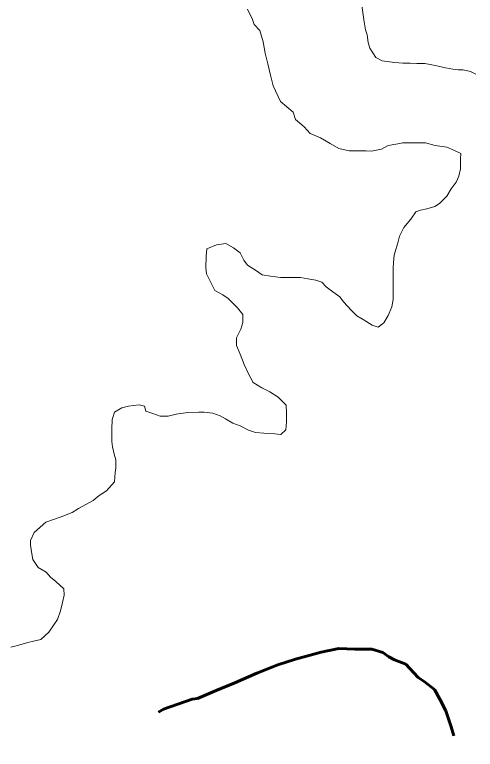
# Model space of a CAD drawing. Extents: x -1643653 to 4543381, y 1624270 to 13878484.
# Drawn here: x 619984 to 621872, y 8944909 to 8947919 of the extents above; entities that cross this region are included whole.
import ezdxf

# ---------------------------------------------------------------- set-up
doc = ezdxf.new("R2010")
doc.units = 0
doc.header["$LTSCALE"] = 200
doc.linetypes.add('LONG_DASH_SHORT_DASH', pattern=[9.9, 6, -1.2, 1.5, -1.2])
for name, color, linetype, lineweight in [('25', 7, 'Continuous', 13), ('57', 7, 'Continuous', 13), ('60', 7, 'Continuous', 13), ('7', 7, 'LONG_DASH_SHORT_DASH', 60)]:
    doc.layers.add(name, color=color, linetype=linetype, lineweight=lineweight)

msp = doc.modelspace()

# ---------------------------------------------------------------- linework, layer by layer
at = {"layer": '25'}
for points in [[(620938.4, 8947941.8), (620958.1, 8947899.1), (620965.4, 8947879), (620988.4, 8947853.3), (621002, 8947807.1)], [(621874.3, 8947675.2), (621851.8, 8947685.4), (621821.9, 8947693.1), (621801.9, 8947693.2), (621779.4, 8947695.9), (621749.4, 8947701.1), (621714.5, 8947708.8), (621687, 8947714), (621664.5, 8947719.2), (621632, 8947719.4), (621604.5, 8947719.6), (621574.5, 8947719.8), (621542, 8947722.5), (621519.5, 8947725.1), (621489.5, 8947730.3), (621464.6, 8947743), (621439.8, 8947781.9), (621439.8, 8947781.9), (621432.8, 8947805.4), (621428.1, 8947836), (621421, 8947857.1), (621416.3, 8947890), (621416.3, 8947890), (621406.9, 8947955.9)], [(621002, 8947807.1), (621010.2, 8947760.9), (621021.1, 8947717.4), (621032, 8947671.2), (621042.8, 8947627.7), (621073.1, 8947562.9), (621125.3, 8947520), (621135.1, 8947489.8), (621169.8, 8947459.6), (621194.6, 8947431.9), (621237, 8947414.1), (621276.9, 8947391.3), (621311.7, 8947371), (621354.2, 8947360.7), (621374.2, 8947360.6), (621394.2, 8947360.5), (621424.2, 8947360.3), (621446.7, 8947360.1), (621486.8, 8947367.4), (621514.4, 8947382.2), (621554.5, 8947389.4), (621574.5, 8947394.3), (621594.5, 8947394.2), (621617, 8947394), (621637, 8947393.9), (621667.1, 8947393.7), (621707, 8947383.4), (621754.5, 8947375.6), (621786.9, 8947362.9), (621811.8, 8947350.2), (621811.6, 8947327.7), (621811.3, 8947287.6), (621803.6, 8947257.6), (621793.4, 8947232.6), (621773.2, 8947205.2), (621755.4, 8947175.3), (621725.2, 8947145.5)], [(621725.2, 8947145.5), (621705.1, 8947133.1), (621672.5, 8947123.3), (621647.5, 8947118.4), (621627.4, 8947111.1), (621607.1, 8947081.2), (621579.4, 8947046.3), (621561.6, 8947011.4), (621553.9, 8946983.9), (621546.2, 8946956.4), (621538.5, 8946933.9), (621535.8, 8946903.9), (621535.6, 8946881.3), (621535.3, 8946838.8), (621535, 8946808.8), (621534.9, 8946786.2), (621534.6, 8946751.2), (621529.4, 8946721.2), (621514.1, 8946686.2), (621496.4, 8946656.3), (621473.7, 8946638.9), (621448.8, 8946646.6), (621411.4, 8946669.4), (621386.5, 8946684.6), (621364.2, 8946707.2), (621332, 8946742.5), (621317.1, 8946762.6), (621287.2, 8946782.8), (621259.9, 8946803.1), (621242.5, 8946823.2), (621217.6, 8946830.9), (621185.1, 8946836.1), (621155.1, 8946841.3), (621122.6, 8946841.5), (621095.1, 8946841.7), (621072.6, 8946841.8), (621032.6, 8946847.1), (620997.6, 8946852.4), (620970.3, 8946872.6), (620937.9, 8946892.8), (620923.1, 8946912.9), (620908.3, 8946943.1), (620880.9, 8946963.3), (620848.6, 8946981), (620811, 8946976.3), (620770.8, 8946959), (620768.1, 8946929), (620767.8, 8946881.4), (620770.1, 8946856.4), (620784.8, 8946826.2), (620804.6, 8946788.6), (620837, 8946770.8), (620859.3, 8946755.6), (620896.6, 8946717.8), (620918.9, 8946690.2), (620918.6, 8946657.6), (620910.9, 8946630.1), (620893.1, 8946595.2), (620892.9, 8946562.7), (620907.6, 8946527.5), (620924.8, 8946484.8), (620942, 8946447.2), (620961.8, 8946412), (620996.6, 8946389.2), (621029, 8946374)], [(621029, 8946374), (621063.9, 8946351.2), (621096.1, 8946318.5), (621098.4, 8946285.9), (621098.1, 8946250.8), (621095.4, 8946218.3), (621075.2, 8946198.4), (621050.2, 8946201.1), (621005.2, 8946203.9), (620970.2, 8946206.6), (620942.8, 8946216.8), (620907.9, 8946234.6), (620878, 8946244.8), (620848.1, 8946262.5), (620825.7, 8946275.2), (620795.7, 8946285.4), (620760.8, 8946290.6), (620738.2, 8946290.8), (620693.2, 8946288.6), (620645.6, 8946281.4), (620613.1, 8946274.1), (620580.6, 8946274.3), (620550.6, 8946284.5), (620520.7, 8946294.7), (620515.8, 8946314.8), (620493.4, 8946319.9), (620470.8, 8946317.6), (620450.8, 8946315.2), (620423.2, 8946307.9), (620393.1, 8946290.6), (620382.9, 8946260.6), (620382.6, 8946220.5), (620382.4, 8946200.5), (620382.2, 8946170.5), (620384.5, 8946147.9), (620391.8, 8946117.8), (620399.1, 8946095.2)], [(620399.1, 8946095.2), (620398.9, 8946062.7), (620396.2, 8946042.7), (620393.4, 8946005.2), (620360.6, 8945967.8), (620330.5, 8945948), (620305.3, 8945928.1), (620277.7, 8945913.3), (620245, 8945896), (620219.9, 8945878.6), (620174.7, 8945861.4), (620112, 8945839.3), (620064.2, 8945797.1), (620049, 8945764.6), (620048.8, 8945744.6), (620053.5, 8945709.5), (620058.4, 8945686.9), (620080.6, 8945654.2), (620113, 8945634), (620130.3, 8945613.8), (620152.7, 8945596.2), (620185, 8945565.9), (620187.3, 8945540.9), (620179.6, 8945510.9), (620171.8, 8945475.9), (620159, 8945440.9), (620143.9, 8945418.5), (620123.6, 8945388.6), (620090.9, 8945358.8), (620060.8, 8945351.4), (620038.3, 8945346.6), (619995.7, 8945334.3), (619968.1, 8945327)]]:
    msp.add_lwpolyline(points, dxfattribs=at)
at = {"layer": '57'}
for points in [[(620938.4, 8947941.8), (620958.1, 8947899.1), (620965.4, 8947879), (620988.4, 8947853.3), (621002, 8947807.1)], [(621002, 8947807.1), (620988.4, 8947853.3), (620965.4, 8947879), (620958.1, 8947899.1), (620938.4, 8947941.8)], [(621874.3, 8947675.2), (621851.8, 8947685.4), (621821.9, 8947693.1), (621801.9, 8947693.2), (621779.4, 8947695.9), (621749.4, 8947701.1), (621714.5, 8947708.8), (621687, 8947714), (621664.5, 8947719.2), (621632, 8947719.4), (621604.5, 8947719.6), (621574.5, 8947719.8), (621542, 8947722.5), (621519.5, 8947725.1), (621489.5, 8947730.3), (621464.6, 8947743), (621439.8, 8947781.9), (621439.8, 8947781.9), (621432.8, 8947805.4), (621428.1, 8947836), (621421, 8947857.1), (621416.3, 8947890), (621416.3, 8947890), (621406.9, 8947955.9)], [(621406.9, 8947955.9), (621416.3, 8947890), (621416.3, 8947890), (621421, 8947857.1), (621428.1, 8947836), (621432.8, 8947805.4), (621439.8, 8947781.9), (621439.8, 8947781.9), (621464.6, 8947743), (621489.5, 8947730.3), (621519.5, 8947725.1), (621542, 8947722.5), (621574.5, 8947719.8), (621604.5, 8947719.6), (621632, 8947719.4), (621664.5, 8947719.2), (621687, 8947714), (621714.5, 8947708.8), (621749.4, 8947701.1), (621779.4, 8947695.9), (621801.9, 8947693.2), (621821.9, 8947693.1), (621851.8, 8947685.4), (621874.3, 8947675.2)], [(621002, 8947807.1), (621010.2, 8947760.9), (621021.1, 8947717.4), (621032, 8947671.2), (621042.8, 8947627.7), (621073.1, 8947562.9), (621125.3, 8947520), (621135.1, 8947489.8), (621169.8, 8947459.6), (621194.6, 8947431.9), (621237, 8947414.1), (621276.9, 8947391.3), (621311.7, 8947371), (621354.2, 8947360.7), (621374.2, 8947360.6), (621394.2, 8947360.5), (621424.2, 8947360.3), (621446.7, 8947360.1), (621486.8, 8947367.4), (621514.4, 8947382.2), (621554.5, 8947389.4), (621574.5, 8947394.3), (621594.5, 8947394.2), (621617, 8947394), (621637, 8947393.9), (621667.1, 8947393.7), (621707, 8947383.4), (621754.5, 8947375.6), (621786.9, 8947362.9), (621811.8, 8947350.2), (621811.6, 8947327.7), (621811.3, 8947287.6), (621803.6, 8947257.6), (621793.4, 8947232.6), (621773.2, 8947205.2), (621755.4, 8947175.3), (621725.2, 8947145.5)], [(621725.2, 8947145.5), (621755.4, 8947175.3), (621773.2, 8947205.2), (621793.4, 8947232.6), (621803.6, 8947257.6), (621811.3, 8947287.6), (621811.6, 8947327.7), (621811.8, 8947350.2), (621786.9, 8947362.9), (621754.5, 8947375.6), (621707, 8947383.4), (621667.1, 8947393.7), (621637, 8947393.9), (621617, 8947394), (621594.5, 8947394.2), (621574.5, 8947394.3), (621554.5, 8947389.4), (621514.4, 8947382.2), (621486.8, 8947367.4), (621446.7, 8947360.1), (621424.2, 8947360.3), (621394.2, 8947360.5), (621374.2, 8947360.6), (621354.2, 8947360.7), (621311.7, 8947371), (621276.9, 8947391.3), (621237, 8947414.1), (621194.6, 8947431.9), (621169.8, 8947459.6), (621135.1, 8947489.8), (621125.3, 8947520), (621073.1, 8947562.9), (621042.8, 8947627.7), (621032, 8947671.2), (621021.1, 8947717.4), (621010.2, 8947760.9), (621002, 8947807.1)], [(621725.2, 8947145.5), (621705.1, 8947133.1), (621672.5, 8947123.3), (621647.5, 8947118.4), (621627.4, 8947111.1), (621607.1, 8947081.2), (621579.4, 8947046.3), (621561.6, 8947011.4), (621553.9, 8946983.9), (621546.2, 8946956.4), (621538.5, 8946933.9), (621535.8, 8946903.9), (621535.6, 8946881.3), (621535.3, 8946838.8), (621535, 8946808.8), (621534.9, 8946786.2), (621534.6, 8946751.2), (621529.4, 8946721.2), (621514.1, 8946686.2), (621496.4, 8946656.3), (621473.7, 8946638.9), (621448.8, 8946646.6), (621411.4, 8946669.4), (621386.5, 8946684.6), (621364.2, 8946707.2), (621332, 8946742.5), (621317.1, 8946762.6), (621287.2, 8946782.8), (621259.9, 8946803.1), (621242.5, 8946823.2), (621217.6, 8946830.9), (621185.1, 8946836.1), (621155.1, 8946841.3), (621122.6, 8946841.5), (621095.1, 8946841.7), (621072.6, 8946841.8), (621032.6, 8946847.1), (620997.6, 8946852.4), (620970.3, 8946872.6), (620937.9, 8946892.8), (620923.1, 8946912.9), (620908.3, 8946943.1), (620880.9, 8946963.3), (620848.6, 8946981), (620811, 8946976.3), (620770.8, 8946959), (620768.1, 8946929), (620767.8, 8946881.4), (620770.1, 8946856.4), (620784.8, 8946826.2), (620804.6, 8946788.6), (620837, 8946770.8), (620859.3, 8946755.6), (620896.6, 8946717.8), (620918.9, 8946690.2), (620918.6, 8946657.6), (620910.9, 8946630.1), (620893.1, 8946595.2), (620892.9, 8946562.7), (620907.6, 8946527.5), (620924.8, 8946484.8), (620942, 8946447.2), (620961.8, 8946412), (620996.6, 8946389.2), (621029, 8946374)], [(621029, 8946374), (620996.6, 8946389.2), (620961.8, 8946412), (620942, 8946447.2), (620924.8, 8946484.8), (620907.6, 8946527.5), (620892.9, 8946562.7), (620893.1, 8946595.2), (620910.9, 8946630.1), (620918.6, 8946657.6), (620918.9, 8946690.2), (620896.6, 8946717.8), (620859.3, 8946755.6), (620837, 8946770.8), (620804.6, 8946788.6), (620784.8, 8946826.2), (620770.1, 8946856.4), (620767.8, 8946881.4), (620768.1, 8946929), (620770.8, 8946959), (620811, 8946976.3), (620848.6, 8946981), (620880.9, 8946963.3), (620908.3, 8946943.1), (620923.1, 8946912.9), (620937.9, 8946892.8), (620970.3, 8946872.6), (620997.6, 8946852.4), (621032.6, 8946847.1), (621072.6, 8946841.8), (621095.1, 8946841.7), (621122.6, 8946841.5), (621155.1, 8946841.3), (621185.1, 8946836.1), (621217.6, 8946830.9), (621242.5, 8946823.2), (621259.9, 8946803.1), (621287.2, 8946782.8), (621317.1, 8946762.6), (621332, 8946742.5), (621364.2, 8946707.2), (621386.5, 8946684.6), (621411.4, 8946669.4), (621448.8, 8946646.6), (621473.7, 8946638.9), (621496.4, 8946656.3), (621514.1, 8946686.2), (621529.4, 8946721.2), (621534.6, 8946751.2), (621534.9, 8946786.2), (621535, 8946808.8), (621535.3, 8946838.8), (621535.6, 8946881.3), (621535.8, 8946903.9), (621538.5, 8946933.9), (621546.2, 8946956.4), (621553.9, 8946983.9), (621561.6, 8947011.4), (621579.4, 8947046.3), (621607.1, 8947081.2), (621627.4, 8947111.1), (621647.5, 8947118.4), (621672.5, 8947123.3), (621705.1, 8947133.1), (621725.2, 8947145.5)], [(621029, 8946374), (621063.9, 8946351.2), (621096.1, 8946318.5), (621098.4, 8946285.9), (621098.1, 8946250.8), (621095.4, 8946218.3), (621075.2, 8946198.4), (621050.2, 8946201.1), (621005.2, 8946203.9), (620970.2, 8946206.6), (620942.8, 8946216.8), (620907.9, 8946234.6), (620878, 8946244.8), (620848.1, 8946262.5), (620825.7, 8946275.2), (620795.7, 8946285.4), (620760.8, 8946290.6), (620738.2, 8946290.8), (620693.2, 8946288.6), (620645.6, 8946281.4), (620613.1, 8946274.1), (620580.6, 8946274.3), (620550.6, 8946284.5), (620520.7, 8946294.7), (620515.8, 8946314.8), (620493.4, 8946319.9), (620470.8, 8946317.6), (620450.8, 8946315.2), (620423.2, 8946307.9), (620393.1, 8946290.6), (620382.9, 8946260.6), (620382.6, 8946220.5), (620382.4, 8946200.5), (620382.2, 8946170.5), (620384.5, 8946147.9), (620391.8, 8946117.8), (620399.1, 8946095.2)], [(620399.1, 8946095.2), (620391.8, 8946117.8), (620384.5, 8946147.9), (620382.2, 8946170.5), (620382.4, 8946200.5), (620382.6, 8946220.5), (620382.9, 8946260.6), (620393.1, 8946290.6), (620423.2, 8946307.9), (620450.8, 8946315.2), (620470.8, 8946317.6), (620493.4, 8946319.9), (620515.8, 8946314.8), (620520.7, 8946294.7), (620550.6, 8946284.5), (620580.6, 8946274.3), (620613.1, 8946274.1), (620645.6, 8946281.4), (620693.2, 8946288.6), (620738.2, 8946290.8), (620760.8, 8946290.6), (620795.7, 8946285.4), (620825.7, 8946275.2), (620848.1, 8946262.5), (620878, 8946244.8), (620907.9, 8946234.6), (620942.8, 8946216.8), (620970.2, 8946206.6), (621005.2, 8946203.9), (621050.2, 8946201.1), (621075.2, 8946198.4), (621095.4, 8946218.3), (621098.1, 8946250.8), (621098.4, 8946285.9), (621096.1, 8946318.5), (621063.9, 8946351.2), (621029, 8946374)], [(620399.1, 8946095.2), (620398.9, 8946062.7), (620396.2, 8946042.7), (620393.4, 8946005.2), (620360.6, 8945967.8), (620330.5, 8945948), (620305.3, 8945928.1), (620277.7, 8945913.3), (620245, 8945896), (620219.9, 8945878.6), (620174.7, 8945861.4), (620112, 8945839.3), (620064.2, 8945797.1), (620049, 8945764.6), (620048.8, 8945744.6), (620053.5, 8945709.5), (620058.4, 8945686.9), (620080.6, 8945654.2), (620113, 8945634), (620130.3, 8945613.8), (620152.7, 8945596.2), (620185, 8945565.9), (620187.3, 8945540.9), (620179.6, 8945510.9), (620171.8, 8945475.9), (620159, 8945440.9), (620143.9, 8945418.5), (620123.6, 8945388.6), (620090.9, 8945358.8), (620060.8, 8945351.4), (620038.3, 8945346.6), (619995.7, 8945334.3), (619968.1, 8945327)], [(619968.1, 8945327), (619995.7, 8945334.3), (620038.3, 8945346.6), (620060.8, 8945351.4), (620090.9, 8945358.8), (620123.6, 8945388.6), (620143.9, 8945418.5), (620159, 8945440.9), (620171.8, 8945475.9), (620179.6, 8945510.9), (620187.3, 8945540.9), (620185, 8945565.9), (620152.7, 8945596.2), (620130.3, 8945613.8), (620113, 8945634), (620080.6, 8945654.2), (620058.4, 8945686.9), (620053.5, 8945709.5), (620048.8, 8945744.6), (620049, 8945764.6), (620064.2, 8945797.1), (620112, 8945839.3), (620174.7, 8945861.4), (620219.9, 8945878.6), (620245, 8945896), (620277.7, 8945913.3), (620305.3, 8945928.1), (620330.5, 8945948), (620360.6, 8945967.8), (620393.4, 8946005.2), (620396.2, 8946042.7), (620398.9, 8946062.7), (620399.1, 8946095.2)]]:
    msp.add_lwpolyline(points, dxfattribs=at)
at = {"layer": '60', "lineweight": 25}
msp.add_spline([(814781, 9009175.5), (814787.2, 9009173.4), (814796.9, 9009173.4), (814799.4, 9009172.4), (814805.1, 9009174.5), (814805.6, 9009176.5), (814811.7, 9009179.5), (814811.7, 9009179.5), (814801.5, 9009181), (814790.7, 9009181.5), (814784.1, 9009183.1), (814777.4, 9009185.1), (814778.4, 9009175.5)], degree=3, dxfattribs=at)
at = {"layer": '7'}
msp.add_lwpolyline([(621783.7, 8944964.3), (621773, 8945001.4), (621750.9, 8945066.5), (621726.2, 8945114.2), (621704, 8945154.4), (621661.7, 8945187.1), (621636.8, 8945202.3), (621619.5, 8945222.4), (621587.2, 8945257.6), (621539.8, 8945275.3), (621517.4, 8945288), (621492.5, 8945305.6), (621447.6, 8945318.4), (621377.6, 8945318.8), (621312.6, 8945321.6), (621240, 8945307), (621134.8, 8945277.5), (621062.2, 8945255.4), (620976.9, 8945220.8), (620886.7, 8945181.2), (620809, 8945149.1), (620733.7, 8945117), (620711.2, 8945114.6), (620593.4, 8945072.7), (620573.2, 8945060.5)], dxfattribs=at)

doc.saveas('drawing.dxf')
